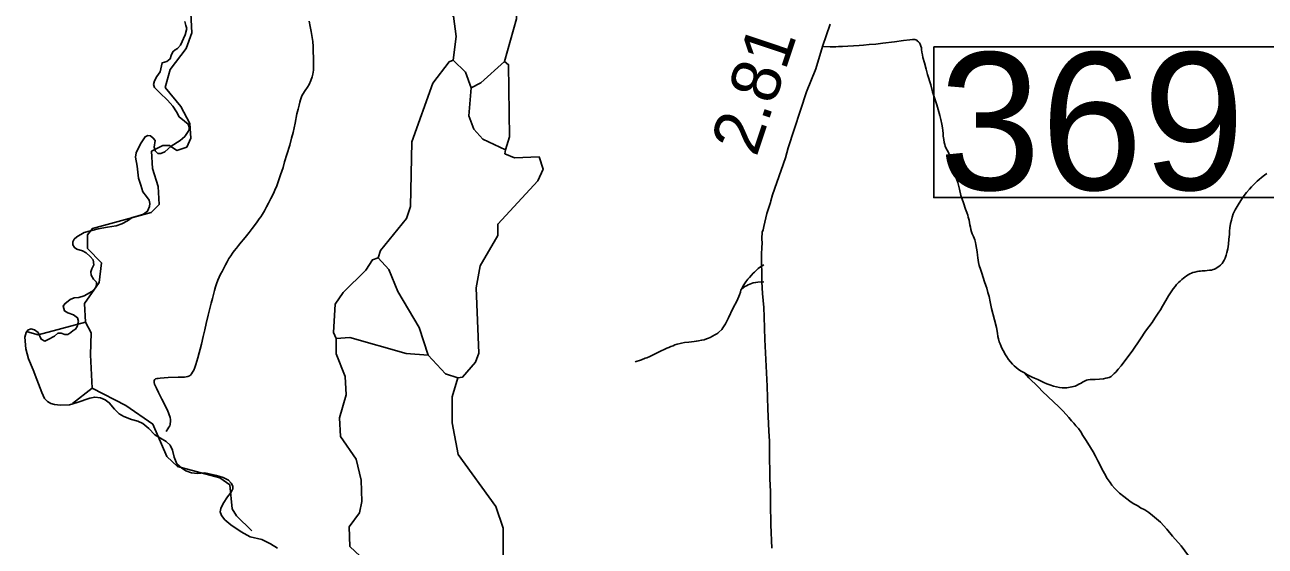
# Model space of a CAD drawing. Extents: x 2093524 to 2270757, y 289120 to 570408.
# Drawn here: x 2135664 to 2148330, y 417566 to 422884 of the extents above; entities that cross this region are included whole.
import ezdxf

# ---------------------------------------------------------------- set-up
doc = ezdxf.new("R2010")
doc.units = 0
for name, color, linetype in [('Exist Boundary Political CountyLine', 7, 'Continuous'), ('Exist Hydrographic Creek Single Shore', 7, 'Continuous'), ('Exist Hydrographic Misc Water Feature', 7, 'Continuous'), ('Exist Road Non-System Type 51', 7, 'Continuous'), ('Exist Road Primary NC Attributed', 7, 'Continuous'), ('Exist Road Primary NC Service Mileage Hundredths English Label', 7, 'Continuous'), ('Exist Road Secondary Structure Standard Bridge Number Label', 7, 'Continuous')]:
    doc.layers.add(name, color=color, linetype=linetype)

msp = doc.modelspace()

# ---------------------------------------------------------------- linework, layer by layer
at = {"layer": 'Exist Boundary Political CountyLine'}
for points in [[(2136154, 420639), (2136156, 420671), (2136169, 420697), (2136195, 420722), (2136272, 420766), (2136415, 420804), (2136508, 420819), (2136598, 420832), (2136656, 420853), (2136712, 420884), (2136761, 420918), (2136810, 420931), (2136875, 420954), (2136918, 420982), (2136939, 421030), (2136940, 421060), (2136933, 421096), (2136907, 421133), (2136870, 421182), (2136849, 421248), (2136824, 421321), (2136810, 421442), (2136796, 421534), (2136803, 421579), (2136844, 421671), (2136893, 421742), (2136921, 421755), (2136949, 421751), (2136975, 421729), (2136994, 421704), (2136986, 421635), (2136996, 421600), (2137024, 421572), (2137054, 421572), (2137095, 421590), (2137160, 421645), (2137250, 421703), (2137297, 421744), (2137325, 421785), (2137342, 421813), (2137344, 421841), (2137333, 421871), (2137295, 421901), (2137239, 421944), (2137213, 421998), (2137177, 422055), (2137121, 422115), (2137044, 422189), (2136989, 422246), (2136980, 422274), (2136989, 422313), (2137014, 422358), (2137046, 422403), (2137068, 422498), (2137115, 422510), (2137149, 422538), (2137158, 422571), (2137177, 422609), (2137198, 422629), (2137224, 422644), (2137254, 422678), (2137301, 422783), (2137317, 422847), (2137307, 422877), (2137298, 422918)], [(2136292, 420557), (2136253, 420577), (2136197, 420594), (2136172, 420611), (2136154, 420639)], [(2138243, 417544), (2138174, 417589), (2138086, 417634), (2137967, 417660), (2137874, 417711), (2137767, 417782), (2137707, 417834), (2137673, 417877), (2137660, 417915), (2137666, 417950), (2137688, 418001), (2137733, 418068), (2137772, 418117), (2137790, 418149), (2137788, 418179), (2137772, 418209), (2137744, 418239), (2137689, 418267), (2137622, 418286), (2137502, 418314), (2137427, 418308), (2137367, 418315), (2137309, 418334), (2137268, 418360), (2137218, 418407), (2137190, 418473), (2137174, 418544), (2137148, 418596), (2137109, 418634), (2137049, 418667), (2136991, 418701), (2136931, 418765), (2136868, 418817), (2136819, 418840), (2136754, 418858), (2136677, 418890), (2136628, 418915), (2136580, 418965), (2136527, 419029), (2136486, 419059), (2136437, 419079), (2136379, 419087), (2136329, 419076), (2136200, 419033), (2136120, 419008), (2136028, 419004), (2135966, 419012), (2135929, 419021), (2135897, 419042), (2135864, 419072), (2135838, 419132), (2135787, 419267), (2135748, 419364), (2135702, 419476), (2135674, 419579), (2135664, 419699), (2135679, 419746), (2135694, 419768), (2135726, 419782), (2135764, 419774), (2135799, 419744), (2135831, 419677), (2135868, 419658), (2135902, 419673), (2135966, 419709), (2136001, 419738), (2136035, 419740), (2136072, 419725), (2136104, 419725), (2136134, 419746), (2136158, 419767), (2136183, 419780), (2136200, 419806), (2136214, 419856), (2136203, 419896), (2136162, 419924), (2136104, 419946), (2136068, 419965), (2136057, 420014), (2136072, 420038), (2136126, 420083), (2136168, 420100), (2136216, 420102), (2136271, 420119), (2136347, 420165), (2136387, 420201), (2136397, 420229), (2136395, 420259), (2136365, 420291), (2136341, 420332), (2136337, 420364), (2136350, 420396), (2136369, 420437), (2136362, 420487), (2136330, 420521), (2136292, 420557)]]:
    msp.add_lwpolyline(points, dxfattribs=at)
at = {"layer": 'Exist Hydrographic Creek Single Shore'}
for points in [[(2140037, 422524), (2140069, 422766), (2140043, 422973), (2140002, 422997), (2139867, 423321), (2139850, 423456), (2139648, 423880), (2139664, 423978), (2139913, 424223)], [(2140562, 422510), (2140685, 422944), (2140692, 423134), (2140617, 423293), (2140490, 423683), (2140247, 423990)], [(2139271, 420506), (2139296, 420581), (2139561, 420907), (2139602, 421030), (2139616, 421690), (2139830, 422289), (2139996, 422505), (2140037, 422524)], [(2140222, 422242), (2140163, 422400), (2140037, 422524)], [(2140222, 422242), (2140321, 422292), (2140562, 422510)], [(2140574, 421608), (2140615, 421742), (2140604, 422477), (2140562, 422510)], [(2140574, 421608), (2140340, 421718), (2140249, 421818), (2140198, 421957), (2140222, 422242)], [(2140085, 419282), (2140135, 419291), (2140267, 419443), (2140300, 419534), (2140272, 420200), (2140313, 420426), (2140495, 420734), (2140494, 420852), (2140901, 421293), (2140958, 421410), (2140916, 421536), (2140666, 421528), (2140566, 421569), (2140574, 421608)], [(2138842, 419684), (2138816, 419744), (2138832, 420035), (2138914, 420152), (2139147, 420380), (2139213, 420487), (2139271, 420506)], [(2139784, 419515), (2139691, 419798), (2139473, 420164), (2139380, 420389), (2139271, 420506)], [(2139784, 419515), (2139559, 419532), (2138983, 419694), (2138842, 419684)], [(2139479, 416890), (2139402, 417173), (2138984, 417562), (2138975, 417762), (2139083, 417905), (2139107, 418022), (2139098, 418239), (2139047, 418453), (2138888, 418686), (2138878, 418876), (2138944, 419111), (2138935, 419295), (2138842, 419527), (2138842, 419684)], [(2140085, 419282), (2139960, 419324), (2139784, 419515)], [(2140552, 417127), (2140550, 417751), (2140474, 417969), (2140088, 418501), (2140028, 418824), (2140027, 419090), (2140085, 419282)]]:
    msp.add_lwpolyline(points, dxfattribs=at)
at = {"layer": 'Exist Hydrographic Misc Water Feature'}
for points in [[(2137098, 422245), (2137147, 422428), (2137312, 422644), (2137370, 422804), (2137361, 423004), (2137335, 423119), (2137277, 423229), (2137276, 423278), (2137192, 423411), (2137034, 423552)], [(2136283, 419850), (2136274, 420040), (2136423, 420257), (2136447, 420457), (2136305, 420601), (2136305, 420742), (2136354, 420806), (2136953, 420968), (2137036, 421052), (2137027, 421236), (2136968, 421418), (2136959, 421595), (2137075, 421652), (2137142, 421654), (2137217, 421603), (2137317, 421637), (2137358, 421728), (2137349, 421879), (2137257, 422051), (2137098, 422245)], [(2135692, 419751), (2135801, 419722), (2136283, 419850)], [(2136353, 419176), (2136335, 419518), (2136342, 419741), (2136283, 419850)], [(2136353, 419176), (2136150, 419022)], [(2137983, 417722), (2137825, 417874), (2137783, 417947), (2137757, 418190), (2137657, 418264), (2137223, 418378), (2137114, 418479), (2136971, 418809), (2136695, 419002), (2136353, 419176)]]:
    msp.add_lwpolyline(points, dxfattribs=at)
at = {"layer": 'Exist Road Non-System Type 51'}
for points in [[(2138569, 422921), (2138579, 422866), (2138589, 422816), (2138600, 422756), (2138604, 422714), (2138608, 422662), (2138610, 422610), (2138612, 422550), (2138613, 422484), (2138611, 422423), (2138605, 422382), (2138597, 422352), (2138586, 422316), (2138569, 422277), (2138552, 422248), (2138528, 422214), (2138504, 422177), (2138494, 422159), (2138485, 422140), (2138479, 422118), (2138474, 422096), (2138466, 422065), (2138455, 422023), (2138443, 421977), (2138425, 421881), (2138404, 421787), (2138388, 421727), (2138369, 421655), (2138341, 421561), (2138317, 421485), (2138301, 421429), (2138276, 421353), (2138256, 421293), (2138237, 421242), (2138218, 421198), (2138203, 421163), (2138177, 421111), (2138153, 421065), (2138133, 421027), (2138111, 420987), (2138091, 420954), (2138074, 420927)], [(2144545, 422711), (2144427, 422696), (2144353, 422688), (2144287, 422682), (2144229, 422675), (2144184, 422674), (2144126, 422670), (2144069, 422667), (2144013, 422663), (2143973, 422662), (2143947, 422660), (2143889, 422658), (2143811, 422662)], [(2145871, 419334), (2145830, 419356), (2145807, 419371), (2145788, 419387), (2145768, 419404), (2145750, 419422), (2145729, 419447), (2145710, 419469), (2145691, 419498), (2145672, 419527), (2145660, 419550), (2145648, 419573), (2145635, 419601), (2145622, 419629), (2145614, 419651), (2145605, 419681), (2145601, 419705), (2145595, 419739), (2145585, 419795), (2145565, 419875), (2145536, 419990), (2145520, 420058), (2145510, 420114), (2145499, 420154), (2145487, 420198), (2145477, 420226), (2145465, 420262), (2145449, 420306), (2145435, 420350), (2145422, 420390), (2145410, 420428), (2145402, 420458), (2145398, 420482), (2145394, 420506), (2145392, 420535), (2145388, 420570), (2145382, 420607), (2145376, 420642), (2145373, 420663), (2145366, 420690), (2145351, 420725), (2145339, 420753), (2145331, 420773), (2145324, 420797), (2145319, 420821), (2145315, 420845), (2145306, 420892), (2145298, 420921), (2145292, 420941), (2145282, 420971), (2145270, 421005), (2145248, 421067), (2145223, 421144), (2145209, 421208), (2145191, 421276), (2145178, 421313), (2145162, 421366), (2145146, 421426), (2145130, 421482), (2145121, 421516), (2145108, 421548), (2145091, 421588), (2145073, 421623), (2145063, 421645), (2145057, 421663), (2145052, 421685), (2145047, 421713), (2145043, 421747), (2145041, 421775), (2145037, 421807), (2145033, 421832), (2145027, 421871), (2145018, 421917), (2145008, 421959), (2144992, 422021), (2144977, 422067), (2144959, 422119), (2144934, 422201), (2144914, 422272), (2144883, 422377), (2144869, 422432), (2144850, 422498), (2144835, 422552), (2144829, 422579), (2144825, 422605), (2144821, 422632), (2144819, 422651), (2144815, 422666), (2144807, 422687), (2144799, 422700), (2144789, 422710), (2144781, 422718), (2144771, 422726), (2144761, 422730), (2144751, 422734), (2144741, 422735), (2144729, 422735), (2144700, 422732), (2144637, 422725), (2144545, 422711)], [(2148106, 421131), (2148138, 421173), (2148168, 421208), (2148191, 421233), (2148210, 421253), (2148226, 421269), (2148248, 421289), (2148267, 421305), (2148293, 421327), (2148321, 421349), (2148347, 421369)], [(2145871, 419334), (2145895, 419318), (2145922, 419305), (2145949, 419291), (2145974, 419279), (2146007, 419265), (2146041, 419249), (2146069, 419237), (2146099, 419223), (2146131, 419211), (2146169, 419199), (2146200, 419191), (2146229, 419186), (2146255, 419182), (2146285, 419181), (2146303, 419182), (2146322, 419185), (2146356, 419190), (2146389, 419199), (2146409, 419207), (2146427, 419218), (2146450, 419230), (2146465, 419239), (2146479, 419247), (2146490, 419253), (2146506, 419259), (2146521, 419263), (2146543, 419265), (2146592, 419267), (2146637, 419270), (2146677, 419274), (2146701, 419278), (2146720, 419282), (2146738, 419288), (2146756, 419297), (2146775, 419312), (2146788, 419326), (2146804, 419342), (2146830, 419372), (2146858, 419406), (2146908, 419469), (2146971, 419555), (2147057, 419681), (2147106, 419759), (2147174, 419849), (2147204, 419893), (2147238, 419942), (2147261, 419977), (2147281, 420015), (2147315, 420072), (2147343, 420120), (2147368, 420160), (2147391, 420191), (2147410, 420216), (2147425, 420234), (2147444, 420254), (2147460, 420270), (2147478, 420286), (2147494, 420299), (2147510, 420311), (2147526, 420323), (2147544, 420334), (2147560, 420343), (2147578, 420351), (2147592, 420356), (2147611, 420362), (2147634, 420367), (2147651, 420370), (2147670, 420372), (2147687, 420374), (2147716, 420376), (2147737, 420377), (2147761, 420380), (2147780, 420382), (2147798, 420387), (2147811, 420392), (2147825, 420400), (2147839, 420408), (2147855, 420419), (2147873, 420434), (2147889, 420450), (2147901, 420466), (2147911, 420484), (2147921, 420504), (2147932, 420534), (2147938, 420562), (2147947, 420600), (2147954, 420648), (2147960, 420698), (2147964, 420744), (2147966, 420780), (2147970, 420814), (2147977, 420856), (2147985, 420893), (2147993, 420923), (2148004, 420957), (2148023, 420996), (2148042, 421030), (2148064, 421064), (2148106, 421131)], [(2138074, 420927), (2138058, 420904), (2138036, 420874), (2138011, 420838), (2137987, 420805), (2137955, 420764), (2137928, 420731), (2137897, 420694), (2137875, 420668), (2137847, 420634), (2137825, 420607), (2137802, 420580), (2137785, 420556), (2137767, 420528), (2137749, 420500), (2137730, 420467), (2137714, 420437), (2137696, 420403), (2137678, 420369), (2137663, 420341), (2137648, 420309), (2137635, 420279), (2137621, 420241), (2137611, 420211), (2137601, 420173), (2137590, 420132), (2137580, 420091), (2137568, 420043), (2137551, 419976), (2137538, 419923), (2137517, 419837), (2137501, 419771), (2137485, 419705), (2137468, 419627), (2137431, 419487), (2137409, 419420), (2137399, 419390), (2137389, 419362), (2137377, 419340), (2137368, 419324), (2137356, 419311), (2137345, 419304), (2137329, 419298), (2137311, 419294), (2137295, 419291), (2137279, 419290), (2137259, 419290), (2137231, 419290), (2137127, 419285), (2137047, 419279), (2137026, 419277), (2137013, 419277), (2137000, 419273), (2136991, 419265), (2136986, 419256), (2136985, 419246), (2136986, 419235), (2136990, 419219), (2136996, 419205), (2137008, 419179), (2137030, 419135), (2137064, 419067), (2137121, 418953), (2137136, 418915), (2137147, 418879), (2137151, 418858), (2137153, 418835), (2137149, 418816), (2137147, 418806), (2137144, 418794), (2137136, 418780), (2137124, 418762), (2137108, 418734)], [(2142981, 420188), (2143005, 420232), (2143026, 420263), (2143046, 420288), (2143063, 420308), (2143084, 420330), (2143102, 420350), (2143114, 420362), (2143127, 420375), (2143144, 420390), (2143154, 420399), (2143176, 420416), (2143209, 420436)], [(2142981, 420188), (2143018, 420214), (2143034, 420222), (2143051, 420231), (2143069, 420240), (2143084, 420245), (2143103, 420251), (2143128, 420256), (2143150, 420258), (2143210, 420264)], [(2141898, 419445), (2141962, 419468), (2141998, 419482), (2142016, 419488), (2142046, 419502), (2142080, 419518), (2142106, 419530), (2142136, 419544), (2142162, 419558), (2142194, 419573), (2142220, 419585), (2142241, 419593), (2142262, 419601), (2142285, 419611), (2142302, 419618), (2142324, 419626), (2142355, 419633), (2142371, 419637), (2142401, 419643), (2142443, 419648), (2142499, 419654), (2142521, 419656), (2142542, 419660), (2142575, 419666), (2142600, 419672), (2142624, 419680), (2142645, 419688), (2142663, 419696), (2142685, 419707), (2142709, 419721), (2142729, 419733), (2142741, 419740), (2142752, 419750), (2142780, 419777), (2142792, 419793), (2142806, 419812), (2142818, 419835), (2142848, 419895), (2142895, 419989), (2142937, 420073), (2142961, 420131), (2142971, 420157), (2142973, 420165), (2142977, 420176), (2142981, 420188)], [(2147261, 417809), (2147221, 417843), (2147178, 417878), (2147140, 417909), (2147099, 417937), (2147058, 417958), (2147028, 417976), (2146982, 418002), (2146948, 418025), (2146918, 418047), (2146886, 418071), (2146842, 418106), (2146820, 418127), (2146793, 418155), (2146765, 418187), (2146745, 418214), (2146717, 418256), (2146689, 418306), (2146663, 418354), (2146641, 418398), (2146622, 418436), (2146596, 418484), (2146572, 418528), (2146518, 418617), (2146495, 418653), (2146469, 418695), (2146447, 418731), (2146423, 418765), (2146397, 418794), (2146375, 418821), (2146351, 418846), (2146324, 418877), (2146296, 418910), (2146264, 418946), (2146222, 418988), (2146168, 419038), (2146114, 419089), (2146054, 419147), (2146017, 419183), (2145981, 419221), (2145947, 419252), (2145915, 419284), (2145871, 419334)], [(2147548, 417468), (2147470, 417570), (2147383, 417668), (2147325, 417739), (2147261, 417809)]]:
    msp.add_lwpolyline(points, dxfattribs=at)
at = {"layer": 'Exist Road Primary NC Attributed'}
msp.add_lwpolyline([(2143292, 417544), (2143283, 417784), (2143278, 418000), (2143277, 418122), (2143273, 418252), (2143268, 418538), (2143267, 418636), (2143263, 418740), (2143252, 418967), (2143243, 419199), (2143219, 419675), (2143214, 419905), (2143212, 420002), (2143197, 420143), (2143189, 420264), (2143188, 420540), (2143189, 420616), (2143193, 420653), (2143189, 420706), (2143193, 420768), (2143203, 420793), (2143209, 420827), (2143242, 420958), (2143275, 421060), (2143279, 421073), (2143282, 421088), (2143298, 421149), (2143431, 421526), (2143459, 421629), (2143645, 422201), (2143740, 422435), (2143811, 422662), (2143888, 422892)], dxfattribs=at)
at = {"layer": 'Exist Road Secondary Structure Standard Bridge Number Label'}
msp.add_lwpolyline([(2144946, 422658), (2148662, 422658), (2148662, 421121), (2144946, 421121)], close=True, dxfattribs=at)

# ---------------------------------------------------------------- texts
at = {"layer": 'Exist Road Primary NC Service Mileage Hundredths English Label'}
msp.add_text('2.81', height=500, rotation=71.5055, dxfattribs=at).set_placement((2143134, 421528))
at = {"layer": 'Exist Road Secondary Structure Standard Bridge Number Label'}
msp.add_text('369', height=1400, dxfattribs=at).set_placement((2144997, 421201))

doc.saveas('drawing.dxf')
